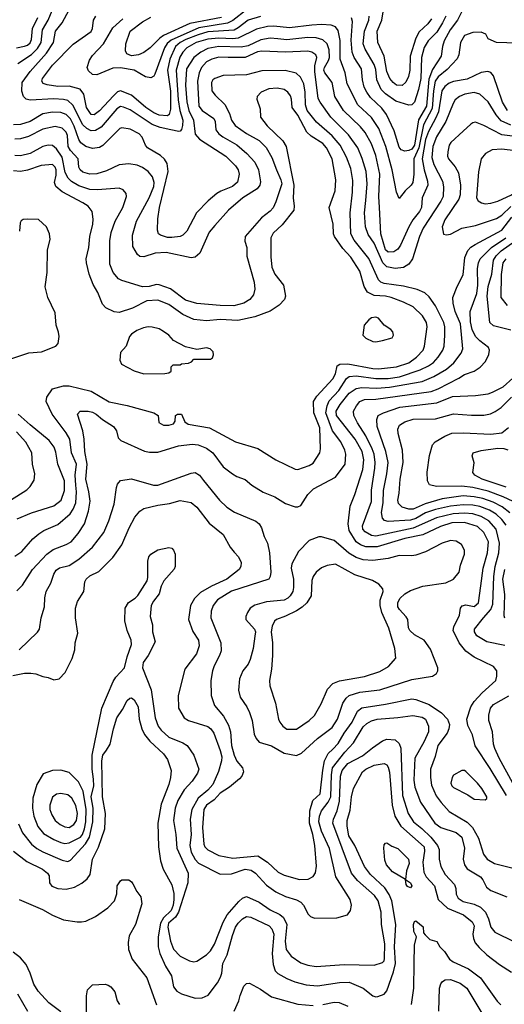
# Model space of a CAD drawing. Extents: x 997028 to 1115134, y 536408 to 618974.
# Tile 457 of 473: x 1078319 to 1081812, y 579540 to 586639. Entities that reach past the tile are written whole.
import ezdxf

# ---------------------------------------------------------------- set-up
doc = ezdxf.new("R2010")
doc.units = 0

msp = doc.modelspace()

# ---------------------------------------------------------------- linework, layer by layer
at = {"layer": '0CON10XD'}
for points in [[(1078305, 586322.9), (1078405, 586388.3), (1078448.2, 586431.8), (1078472.8, 586475), (1078482.9, 586565), (1078524.8, 586635), (1078565, 586733.6)], [(1081286.7, 586645), (1081260.4, 586609.6), (1081199.5, 586550.5), (1081173.7, 586505), (1081134.7, 586375), (1081130, 586275), (1081121.2, 586228.8), (1081103, 586187), (1081075, 586164), (1081035, 586167.3), (1081010.8, 586185), (1080987.7, 586215), (1080965, 586266), (1080946.9, 586375), (1080900.3, 586475), (1080896.7, 586555), (1080929.1, 586635), (1080944.2, 586725)], [(1078296, 586436), (1078355, 586446.8), (1078375.4, 586455), (1078395, 586472.3), (1078403.3, 586495), (1078412.2, 586575), (1078450.3, 586655)], [(1081905, 586469.6), (1081755, 586474.3), (1081695, 586500), (1081680, 586535), (1081645, 586547.5), (1081585, 586545.8), (1081525, 586525.7), (1081496, 586474), (1081484.7, 586385.3), (1081473.5, 586356.5), (1081399.5, 586280.5), (1081335, 586226.5), (1081314.3, 586195), (1081301.1, 586125), (1081292.3, 585997.7), (1081229.1, 585880.9), (1081196.3, 585715), (1081160, 585635), (1081160.6, 585525), (1081151.8, 585465), (1081141.4, 585445), (1081097.1, 585405), (1081055, 585350), (1081034.3, 585395), (1081004.7, 585555.3), (1080958, 585725), (1080908.1, 585855), (1080855, 585932.3), (1080756.7, 586025), (1080680, 586175), (1080664.7, 586255), (1080628.6, 586355), (1080628.5, 586488.5), (1080615, 586560.6), (1080595, 586587.3), (1080565, 586598.7), (1080495, 586604.3), (1080425, 586598.5), (1080265, 586581), (1080151.5, 586591.5), (1080105, 586589.4), (1080025, 586570), (1079894.1, 586505.9), (1079855, 586500.6), (1079755, 586505.7), (1079675, 586499.2), (1079590.4, 586475), (1079525, 586435.7), (1079495, 586404.7), (1079472.5, 586367.5), (1079447.6, 586275), (1079461.3, 586061.3), (1079474.3, 585984.3), (1079494.3, 585915), (1079493.4, 585875), (1079485, 585846), (1079475, 585834.2), (1079465, 585831.4), (1079408.8, 585845), (1079332.5, 585862.5), (1079273.5, 585883.5), (1079115, 585988.1), (1079068.2, 586008.2), (1079045, 586011.8), (1079018.2, 585995), (1078906.7, 585863.3), (1078865, 585840.5), (1078835, 585838.4), (1078804.2, 585854.2), (1078775, 585880.4), (1078702, 586022), (1078665.9, 586055.9), (1078635, 586064.3), (1078565, 586068.6), (1078395, 586057.9), (1078365.4, 586065.4), (1078345.5, 586085.5), (1078333.4, 586123.4), (1078336.5, 586185), (1078395.2, 586264.8), (1078512.2, 586397.8), (1078563.1, 586475), (1078577.5, 586555), (1078624.5, 586615), (1078675, 586710.6)], [(1080055, 586661.2), (1079966.4, 586635), (1079895, 586579.4), (1079865, 586564.1), (1079675, 586551.2), (1079605, 586530.6), (1079516.8, 586495), (1079475.9, 586474.1), (1079443.2, 586445), (1079402.1, 586355), (1079384.1, 586275), (1079405, 586123.3), (1079406.2, 585993.8), (1079395.8, 585954.2), (1079385, 585944.4), (1079325, 585949.4), (1079285, 585967), (1079228.9, 586005), (1079125, 586094.7), (1079045, 586124.6), (1079025, 586117.3), (1078995, 586090.8), (1078895, 585980.3), (1078855, 585952.7), (1078835, 585956.2), (1078800, 586005), (1078780.5, 586100.5), (1078755, 586137.5), (1078675, 586159.2), (1078595, 586158.1), (1078518, 586168), (1078488.7, 586178.7), (1078477.9, 586195), (1078483.8, 586215), (1078555, 586311.5), (1078705, 586461.8), (1078835, 586554.4), (1078844.5, 586575), (1078851.1, 586635), (1078868.5, 586665)], [(1079955, 586708.9), (1079856.3, 586633.7), (1079816.8, 586613.2), (1079610.6, 586579.4), (1079410.1, 586489.9), (1079383, 586467), (1079362.2, 586435), (1079292.5, 586245), (1079285, 586231.2), (1079265, 586220), (1079225, 586227.5), (1079144, 586275), (1079045, 586291.2), (1078991.6, 586288.4), (1078875, 586242.2), (1078845, 586244.4), (1078815, 586269.2), (1078805.6, 586295), (1078822.8, 586347.2), (1078845, 586380.6), (1078924.3, 586465.7), (1078990.6, 586579.4), (1079062.7, 586645)], [(1079773.8, 586655), (1079545, 586610.2), (1079355.6, 586524.4), (1079328.2, 586505), (1079259.1, 586435), (1079215, 586400.9), (1079175, 586384.6), (1079125, 586377.9), (1079091.8, 586391.8), (1079080.6, 586415), (1079083.8, 586465), (1079116.2, 586555), (1079205, 586622), (1079264, 586656)], [(1081507.4, 586702.6), (1081475.3, 586635), (1081422.5, 586565), (1081379.5, 586485), (1081366.8, 586445), (1081356.9, 586375), (1081295, 586278.8), (1081268.9, 586208.9), (1081252.2, 586015), (1081194.3, 585915.7), (1081164, 585735), (1081145, 585705.7), (1081125, 585696), (1081095, 585690), (1081069.1, 585699.1), (1081055, 585719.2), (1081017.2, 585837.2), (1080962, 585955), (1080930.1, 586000.1), (1080847.5, 586077.5), (1080820.6, 586115), (1080803.2, 586153.2), (1080789.2, 586205), (1080783.1, 586283.1), (1080730, 586365), (1080715.2, 586405.2), (1080708.9, 586491.1), (1080718.4, 586625), (1080710.9, 586650.9)], [(1081194.7, 586134.7), (1081165, 586042.9), (1081145, 586024.4), (1081125, 586021.5), (1081031.4, 586051.4), (1080955, 586102.9), (1080925.2, 586135.2), (1080892.9, 586205), (1080885, 586278.8), (1080874.8, 586314.8), (1080809.7, 586425), (1080795.8, 586465), (1080804.3, 586555), (1080835.3, 586635), (1080838.9, 586665)], [(1081390, 586665), (1081367.4, 586615), (1081325, 586548.7), (1081263.5, 586485), (1081235, 586438.9), (1081216, 586365), (1081209.4, 586215), (1081194.7, 586134.7)], [(1081834.9, 585984.9), (1081798.3, 586045), (1081735, 586233.3), (1081715, 586258), (1081694.2, 586264.2), (1081645, 586258.9), (1081545, 586210), (1081445, 586191.8), (1081415, 586180.7), (1081382.9, 586157.1), (1081362.2, 586125), (1081337.2, 585975), (1081316.6, 585925), (1081265, 585831.8), (1081243.7, 585773.7), (1081219.7, 585635), (1081235, 585555.7), (1081259.5, 585475), (1081261.4, 585445), (1081219.4, 585355), (1081214.7, 585285), (1081200, 585255), (1081152.5, 585195), (1081123.1, 585145), (1081065, 585011.9), (1081045, 584983.8), (1081015, 584966), (1080975, 584962.8), (1080955, 584980.4), (1080921.7, 585095), (1080913.1, 585285), (1080908.5, 585365), (1080914.3, 585525), (1080885, 585660), (1080854.1, 585744.1), (1080810, 585825), (1080775.9, 585865.9), (1080652.8, 585982.8), (1080590.8, 586085), (1080570.9, 586185), (1080518.6, 586255), (1080511.7, 586275), (1080515.7, 586295), (1080545.9, 586344.1), (1080551.8, 586365), (1080550.2, 586420.2), (1080535, 586465.5), (1080505, 586494.1), (1080455, 586508.2), (1080395, 586510), (1080245, 586494.3), (1080178.7, 586501.3), (1080125, 586504.3), (1080057.4, 586492.6), (1079965, 586451.3), (1079915, 586439.8), (1079755, 586445.2), (1079675, 586431.7), (1079624.5, 586405.5), (1079575, 586365.9), (1079521.4, 586285), (1079513.3, 586166.7), (1079524.4, 586045.6), (1079539, 585985), (1079571.9, 585915), (1079584.4, 585814.4), (1079615, 585777.3), (1079805, 585655.3), (1079874.5, 585585), (1079894.6, 585555), (1079902.1, 585525), (1079888.3, 585468.3), (1079852.9, 585435), (1079768.1, 585401.9), (1079740, 585385), (1079677.4, 585332.6), (1079594.5, 585245), (1079523.5, 585115), (1079495.7, 585085), (1079475, 585074.6), (1079415, 585067.1), (1079385, 585069.1), (1079334, 585084), (1079320, 585095), (1079312, 585122), (1079313.9, 585203.9), (1079326.5, 585283.5), (1079388.8, 585545), (1079381.8, 585601.8), (1079363.1, 585633.1), (1079335, 585659.6), (1079240.6, 585715), (1079225.6, 585735), (1079202.8, 585792.8), (1079181.4, 585815), (1079115, 585849.1), (1079055, 585859.4), (1079042, 585855), (1078919.5, 585730.5), (1078893.5, 585716.5), (1078845, 585708.9), (1078795.6, 585725), (1078760.8, 585750.8), (1078745, 585775.5), (1078711, 585871), (1078685, 585923.4), (1078655, 585954.2), (1078615, 585969.2), (1078555, 585972.6), (1078485, 585959.2), (1078395, 585905.3), (1078325, 585883.8), (1078275, 585881.2)], [(1080814.8, 585335.2), (1080824.7, 585454.7), (1080816.7, 585545), (1080788.3, 585638.3), (1080755.8, 585715), (1080689, 585809), (1080560.9, 585935), (1080483.7, 586043.7), (1080470.5, 586070.5), (1080445.8, 586265), (1080447.3, 586305), (1080460.7, 586365), (1080453.5, 586385), (1080424.8, 586404.8), (1080395, 586412.7), (1080235, 586404.3), (1080065, 586410.6), (1080034, 586406), (1079945, 586365.7), (1079822.5, 586365), (1079755, 586368.4), (1079705, 586354.3), (1079665, 586333.8), (1079630.4, 586295), (1079613, 586255), (1079600.2, 586195), (1079610.9, 586015), (1079634.5, 585985), (1079717.3, 585925), (1079727.9, 585905), (1079733.6, 585845), (1079755, 585816.5), (1079783.6, 585793.6), (1079885, 585735.3), (1079955.5, 585675), (1080015, 585612.2), (1080040.7, 585555), (1080055, 585470), (1080049.5, 585445), (1080030.3, 585419.7), (1079928.2, 585355), (1079825, 585264.5), (1079724.7, 585155.3), (1079685, 585107.5), (1079618, 584955), (1079583, 584927), (1079555, 584920.8), (1079375, 584959.1), (1079295, 584955.4), (1079215, 584929.4), (1079185, 584930.8), (1079168, 584945), (1079133.7, 585003.7), (1079131.5, 585085), (1079162.1, 585185), (1079251.9, 585355), (1079286.5, 585435), (1079287.8, 585465), (1079275.8, 585505.8), (1079245.6, 585545), (1079205, 585572.1), (1079165, 585589.2), (1079105, 585599.6), (1079035, 585591.2), (1078945, 585548), (1078875, 585528.2), (1078825, 585525.4), (1078775, 585540), (1078754.5, 585555), (1078745.5, 585575), (1078739.6, 585635), (1078685, 585696), (1078668.1, 585725), (1078663.8, 585803.8), (1078655, 585828.5), (1078625, 585857.1), (1078575, 585868.9), (1078485, 585850), (1078382.7, 585797.3), (1078325, 585779.4), (1078285, 585778.1)], [(1078299.5, 582520.5), (1078339.1, 582560.9), (1078411.9, 582675), (1078515, 582786.2), (1078560.3, 582819.7), (1078655, 582854), (1078690, 582875), (1078741.5, 582935), (1078785.4, 583005), (1078815.8, 583094.2), (1078827.1, 583167.1), (1078817.6, 583235), (1078795.3, 583325), (1078805.2, 583435), (1078787.7, 583525), (1078784, 583614), (1078774, 583675), (1078736.6, 583793.4), (1078755, 583817.3), (1078812.5, 583815), (1078845, 583808.5), (1078870, 583795), (1078916.4, 583756.4), (1078996, 583705), (1079018, 583675), (1079028.8, 583625), (1079048.8, 583605), (1079217.6, 583527.6), (1079255, 583520), (1079315, 583519.4), (1079463.9, 583566.1), (1079561.5, 583578.5), (1079605, 583574.1), (1079665, 583550.4), (1079711.8, 583515), (1079785, 583415.6), (1079852, 583365), (1079885, 583345.7), (1079945, 583324), (1079993.2, 583283.2), (1080075, 583231.4), (1080158.9, 583198.9), (1080235, 583151.4), (1080305.6, 583125.6), (1080325, 583125.7), (1080345, 583136), (1080395.5, 583214.5), (1080436.2, 583255), (1080595, 583340.8), (1080664.4, 583435), (1080670.4, 583505), (1080663.8, 583535), (1080634.6, 583595), (1080574.6, 583674.6), (1080525.5, 583805), (1080535.1, 583854.9), (1080550.5, 583889.5), (1080620.4, 583965), (1080675, 584052.4), (1080695, 584065.7), (1080745, 584070.6), (1080885, 584050.8), (1080975, 584052.3), (1081055.9, 584064.1), (1081206.7, 584115), (1081265, 584141.8), (1081302.2, 584167.8), (1081336, 584205), (1081368.2, 584255), (1081378.2, 584285), (1081382.9, 584365), (1081382.4, 584425), (1081375.9, 584455), (1081316.7, 584575), (1081271.3, 584641.3), (1081240.4, 584670.4), (1081183.7, 584693.6), (1081085, 584718.2), (1080945, 584736.9), (1080922, 584745), (1080905, 584762), (1080836.2, 584916.2), (1080729.9, 585049.9), (1080706.5, 585095), (1080700.3, 585245), (1080718.8, 585395), (1080719.2, 585479.2), (1080705, 585565.8), (1080675, 585646.9), (1080630, 585735), (1080570.7, 585800.7), (1080458.8, 585898.8), (1080390.9, 585985), (1080379.6, 586025), (1080377.5, 586115), (1080366.6, 586176.6), (1080343.2, 586223.2), (1080312.1, 586252.1), (1080233.4, 586273.4), (1080065, 586268.7), (1079955, 586241.8), (1079784.6, 586235.4), (1079726.2, 586215), (1079712, 586205), (1079702.5, 586185), (1079704.3, 586125), (1079727.5, 586095), (1079798.1, 586028.1), (1079832.3, 585962.3), (1079845.3, 585915), (1079873.1, 585875), (1079955, 585817.3), (1080045, 585768), (1080096, 585716), (1080137.3, 585645), (1080169.3, 585555), (1080202.2, 585485), (1080208.4, 585455), (1080165.6, 585324.4), (1080145, 585281.9), (1080125, 585257.8), (1080060.9, 585209.1), (1079944, 585075), (1079942.3, 585042.3), (1079956.2, 584995), (1079957, 584933), (1080010.3, 584745), (1080013.6, 584695), (1080003.9, 584655), (1079978.9, 584621.1), (1079934.8, 584595.2), (1079863.7, 584576.3), (1079765, 584577.6), (1079595, 584591.6), (1079515, 584615.3), (1079405, 584698.4), (1079325, 584728), (1079305, 584730), (1079252.5, 584715), (1079205, 584711.5), (1079055, 584757.9), (1079030.6, 584770.6), (1078992.5, 584815), (1078969.6, 584875), (1078968, 585045), (1078979.1, 585105), (1079007.2, 585185), (1079063.1, 585285), (1079089.4, 585365), (1079085.8, 585385), (1079065, 585410.8), (1079035, 585423.1), (1078879.1, 585410.9), (1078824.7, 585415.3), (1078745, 585440), (1078692, 585472), (1078667.5, 585495), (1078647.3, 585537.3), (1078625, 585647.1), (1078585, 585708.2), (1078555, 585731.5), (1078525, 585733.2), (1078485, 585725.3), (1078395, 585672.8), (1078325, 585655.9), (1078285, 585660.3)], [(1078285, 582770.4), (1078335, 582805.5), (1078415, 582895.6), (1078457.1, 582932.9), (1078492, 582955), (1078595, 582998.5), (1078683, 583077), (1078705, 583109.1), (1078724, 583155), (1078728.8, 583235), (1078723.4, 583283.4), (1078720, 583355), (1078728.6, 583435), (1078692.6, 583515), (1078679.7, 583615), (1078655, 583661.1), (1078553.1, 583795), (1078509.2, 583885), (1078514.1, 583915.9), (1078555, 583976), (1078635, 583998.6), (1078675, 583999.4), (1078835, 583960.8), (1078965, 583882.3), (1079095, 583856.5), (1079286.7, 583805), (1079316.7, 583785), (1079322.5, 583735), (1079355.8, 583715.8), (1079395, 583714.3), (1079426.7, 583725), (1079440, 583745), (1079443.3, 583785), (1079456, 583794), (1079485, 583793.8), (1079509.5, 583739.5), (1079532.8, 583722.8), (1079686.6, 583696.6), (1079875, 583594.4), (1080035, 583548.1), (1080165, 583465.7), (1080305, 583398.1), (1080325, 583395.6), (1080405, 583423.9), (1080435, 583441.8), (1080482.9, 583515), (1080487.9, 583545), (1080482.1, 583695), (1080440, 583805), (1080436.2, 583885), (1080460.4, 583925), (1080575, 584048.5), (1080595.3, 584085), (1080606.8, 584143.2), (1080625.6, 584154.4), (1080685, 584157.7), (1080865, 584123), (1080905, 584120.4), (1081034, 584135), (1081123.3, 584165), (1081180.4, 584205), (1081227.1, 584255), (1081237.7, 584285), (1081256.5, 584423.5), (1081251.5, 584455), (1081223.2, 584503.2), (1081155, 584569.2), (1081085, 584602.8), (1080995.8, 584635), (1080955, 584645.7), (1080875, 584649.5), (1080825, 584674.6), (1080801.4, 584715), (1080771.6, 584825), (1080705.9, 584925.9), (1080648.1, 584988.1), (1080587.3, 585075), (1080580, 585095), (1080578.2, 585165), (1080550.6, 585285), (1080592.3, 585405), (1080598.2, 585485), (1080570.6, 585635), (1080531.6, 585715), (1080505, 585745.3), (1080419.8, 585799.8), (1080388.1, 585828.1), (1080325, 585950.9), (1080282.5, 586005), (1080278.2, 586065), (1080270.2, 586090.2), (1080252.2, 586115), (1080225, 586134.5), (1080175.3, 586145.3), (1080115, 586140.4), (1080060, 586115), (1080030, 586085), (1080028, 586065), (1080052.9, 585995), (1080054.4, 585935), (1080102.5, 585872.5), (1080215.2, 585765.2), (1080240.4, 585725), (1080295.2, 585445.2), (1080290.8, 585355), (1080298.5, 585295), (1080294.4, 585265), (1080210.1, 585159.9), (1080145, 585100.5), (1080130, 585065), (1080129.1, 584929.1), (1080136.5, 584855), (1080157.1, 584805), (1080220, 584725), (1080235.9, 584644.1), (1080228.8, 584621.2), (1080189.7, 584580.3), (1080125, 584536.9), (1080015, 584496.2), (1079890.7, 584469.3), (1079765, 584478.1), (1079665, 584467.2), (1079575, 584477.3), (1079495, 584513.9), (1079395, 584585.9), (1079315, 584615.8), (1079235, 584611.9), (1079131.3, 584558.7), (1079035, 584527.7), (1079001.2, 584531.2), (1078940.2, 584560.2), (1078915, 584588), (1078882.4, 584672.4), (1078848.9, 584728.9), (1078818.9, 584805), (1078800, 584885), (1078798.9, 584915), (1078817.5, 584995), (1078823.8, 585075), (1078847.1, 585165), (1078849.3, 585199.3), (1078842.5, 585255), (1078813.2, 585293.2), (1078775, 585318.9), (1078626.4, 585396.4), (1078578.5, 585435), (1078570, 585465), (1078582, 585518), (1078581.7, 585555), (1078574.7, 585575), (1078555, 585594), (1078475, 585586.5), (1078375, 585552.7), (1078326.1, 585543.9), (1078275, 585548)], [(1081858.5, 585878.5), (1081790.2, 585910.2), (1081752.5, 585952.5), (1081695, 586045.5), (1081635, 586101.8), (1081595, 586114.7), (1081527.6, 586102.4), (1081488.9, 586085), (1081459.1, 586060.9), (1081442.7, 586035), (1081390, 585905), (1081323.9, 585795), (1081297.1, 585725), (1081290, 585645), (1081305, 585595.5), (1081366.9, 585475), (1081374.3, 585434.3), (1081372.6, 585365), (1081355, 585329.6), (1081226.9, 585135), (1081200.3, 585075), (1081149.6, 584915), (1081124.4, 584875), (1081085, 584851.2), (1081025, 584845.3), (1080965, 584856.8), (1080937.3, 584885), (1080875, 585026.2), (1080830.5, 585090.5), (1080810.6, 585145), (1080804.7, 585245), (1080814.8, 585335.2)], [(1081949.1, 585789.1), (1081795, 585807.7), (1081665, 585875.5), (1081605, 585899.4), (1081585, 585895.7), (1081570, 585885), (1081515.8, 585835), (1081426.5, 585753.5), (1081415, 585733.8), (1081404, 585686), (1081402.9, 585655), (1081409.1, 585635), (1081458.7, 585578.7), (1081481.5, 585535), (1081496.1, 585445), (1081494.6, 585375), (1081485.3, 585345), (1081384.6, 585195), (1081364.4, 585145), (1081375, 585092.5), (1081395, 585086.7)], [(1081675, 585311.8), (1081715, 585314.6), (1081765, 585330), (1081865, 585375.3), (1081895, 585400.7), (1081927.6, 585445), (1081935.7, 585485), (1081929.5, 585635), (1081915, 585672.2), (1081892.2, 585692.2), (1081795, 585705.3), (1081725, 585699.5), (1081675.8, 585675), (1081644.4, 585635), (1081627.2, 585542.8), (1081610.5, 585355), (1081623.1, 585333.1), (1081648, 585318), (1081675, 585311.8)], [(1081395, 585086.7), (1081425, 585092), (1081505.4, 585134.6), (1081605, 585154.6), (1081755, 585204.1), (1081795, 585228.6), (1081858, 585292)], [(1078255, 584193.5), (1078385, 584235.6), (1078476.8, 584243.2), (1078580, 584285), (1078597.5, 584305), (1078603.3, 584355), (1078600, 584385), (1078581.2, 584435), (1078576, 584525), (1078521.2, 584635), (1078502.3, 584712.3), (1078517.5, 584815), (1078520.5, 584979.5), (1078538.8, 585055), (1078533.9, 585093.9), (1078512.5, 585145), (1078455, 585197.5), (1078375, 585200), (1078345, 585197.5), (1078330.7, 585189.3), (1078322.5, 585175), (1078316.7, 585115)], [(1081827.1, 581045), (1081710.9, 581240.9), (1081602.9, 581402.9), (1081583.7, 581483.7), (1081549.7, 581549.7), (1081542.2, 581595), (1081571.3, 581685), (1081595, 581722.5), (1081652.7, 581785), (1081750.6, 581875), (1081758.9, 581905), (1081757.8, 581945), (1081735.3, 581975.3), (1081595, 582042.9), (1081534.8, 582084.8), (1081486.9, 582145), (1081443.6, 582235), (1081448.8, 582261.2), (1081488.1, 582345), (1081497.1, 582395), (1081508.3, 582411.7), (1081535, 582420.6), (1081595, 582408.2), (1081625, 582434.4), (1081642.8, 582557.2), (1081659.2, 582685), (1081691, 582795), (1081697.1, 582875), (1081665, 582941.8), (1081618.8, 582985), (1081525, 583012.9), (1081435, 583010.9), (1081352.5, 582985), (1081225.2, 582924.8), (1081095, 582896.9), (1080895, 582837.4), (1080815, 582838.5), (1080775, 582851.9), (1080745, 582874.1), (1080693.6, 582955), (1080685.9, 583005), (1080701.7, 583131.7), (1080735.3, 583214.7), (1080792.4, 583395), (1080800, 583465), (1080787, 583525), (1080736.5, 583615), (1080602, 583785), (1080601.4, 583815), (1080630, 583865), (1080695, 583945.3), (1080745, 583979.5), (1080785, 583987), (1080892.4, 583982.4), (1080985, 583988.5), (1081219.3, 584030.7), (1081304.1, 584065.9), (1081395, 584118.2), (1081448.7, 584165), (1081501.1, 584235), (1081513.2, 584265), (1081496.2, 584445), (1081458.6, 584535), (1081442.3, 584595), (1081440, 584635), (1081471.8, 584715), (1081515, 584800), (1081526.8, 584923.2), (1081548.5, 584975), (1081571, 584999), (1081601.2, 585018.8), (1081795, 585121.4), (1081866.5, 585215)], [(1081816.2, 582126.2), (1081685, 582152.1), (1081615, 582196.7), (1081596.2, 582225), (1081596.2, 582245), (1081663.1, 582325), (1081714.2, 582385), (1081730.6, 582425), (1081735.8, 582624.2), (1081746.6, 582695), (1081772.2, 582795), (1081778.4, 582865), (1081754.3, 582964.3), (1081700.9, 583025), (1081645.6, 583055.6), (1081585, 583074.8), (1081525, 583081.6), (1081443.6, 583076.4), (1081323.1, 583046.9), (1081156.3, 582973.7), (1080885, 582914.8), (1080855, 582919.8), (1080809.1, 582945), (1080792.8, 582965), (1080790.1, 582989.9), (1080853.8, 583165), (1080855.8, 583245.8), (1080879.6, 583405), (1080880.2, 583445), (1080873.5, 583505), (1080860.6, 583545), (1080815, 583637.1), (1080755, 583730.9), (1080727.9, 583785), (1080726.3, 583815), (1080745.9, 583855), (1080771.8, 583885), (1080805, 583899.3), (1080885, 583903.5), (1081285, 583958.3), (1081335, 583977.7), (1081483.5, 584055), (1081525, 584080.4), (1081595, 584104.4), (1081637.6, 584132.4), (1081675.8, 584175), (1081701.4, 584225), (1081704.2, 584255), (1081697.5, 584275), (1081635, 584323.3), (1081605, 584355.5), (1081580.2, 584405), (1081568.6, 584461.4), (1081566.2, 584535), (1081612.9, 584665), (1081622.2, 584725), (1081618.2, 584845), (1081625.3, 584885), (1081639.3, 584915), (1081719.5, 584995), (1081823.2, 585065)], [(1081859.4, 584399.4), (1081735, 584432.5), (1081708.6, 584455), (1081689.2, 584645), (1081696.4, 584715), (1081721.7, 584805), (1081734.4, 584905), (1081753.2, 584935), (1081788.5, 584971.5), (1081929.3, 585070.7)], [(1081835, 584577.3), (1081789.1, 584635), (1081792.2, 584802.2), (1081803.3, 584885), (1081825.3, 584915)], [(1080885, 584315.5), (1080935, 584324.5), (1081004.2, 584345.8), (1081013.8, 584365), (1081007.7, 584387.7), (1080994.1, 584404.1), (1080946.2, 584435), (1080905.7, 584485.7), (1080885, 584494), (1080855, 584488), (1080835, 584474), (1080801.2, 584435), (1080793.1, 584365), (1080815, 584341.5), (1080865, 584319.6), (1080885, 584315.5)], [(1079215, 584086.2), (1079365, 584086.7), (1079395, 584092.5), (1079410, 584105), (1079410, 584135), (1079425, 584150), (1079475, 584150), (1079485, 584157.5), (1079537, 584163), (1079558.3, 584171.7), (1079575, 584190), (1079695, 584190), (1079708.3, 584201.7), (1079717, 584223), (1079712.5, 584245), (1079692.5, 584265), (1079665, 584273.8), (1079595, 584261.2), (1079515, 584278.8), (1079426.7, 584325), (1079393.2, 584363.2), (1079355, 584391.4), (1079325, 584408.6), (1079275, 584420.8), (1079245, 584424.3), (1079212.6, 584417.4), (1079162.6, 584397.4), (1079125, 584372), (1079110.8, 584355), (1079086.1, 584283.9), (1079045, 584240), (1079040, 584185), (1079052.5, 584155), (1079145, 584108), (1079215, 584086.2)], [(1081824.6, 582994.6), (1081793.8, 583035), (1081752.8, 583072.8), (1081705, 583102.8), (1081635, 583127.8), (1081585, 583138), (1081515, 583141.9), (1081425, 583131.1), (1081315, 583106.6), (1081245, 583083.5), (1081175, 583042.6), (1081135, 583030.3), (1080975, 583020.6), (1080948.9, 583028.9), (1080934.6, 583045), (1080927.2, 583085), (1080938.5, 583155), (1080941, 583245), (1080965.7, 583365), (1080973.8, 583445), (1080958.9, 583525), (1080895.5, 583704.5), (1080893.4, 583756.6), (1080904, 583785), (1080942, 583805), (1081060, 583845), (1081325, 583875.3), (1081437.8, 583922.2), (1081605, 583928), (1081695, 583941.1), (1081728, 583952), (1081805, 583992.3), (1081872.5, 584055)], [(1081852.9, 583082.9), (1081796.5, 583126.5), (1081731.2, 583161.2), (1081656.4, 583186.4), (1081595, 583199.5), (1081514.8, 583205.2), (1081364.8, 583185.2), (1081242.7, 583147.3), (1081155, 583109.5), (1081125, 583108.6), (1081075.6, 583125), (1081050.4, 583150.4), (1081044.7, 583175), (1081053.1, 583225), (1081061.6, 583325), (1081084.1, 583445), (1081077.7, 583535), (1081046.2, 583655), (1081045, 583687.5), (1081056.7, 583715), (1081095, 583740), (1081155, 583757.5), (1081315, 583760.8), (1081445, 583797.3), (1081575, 583786.7), (1081665, 583787.1), (1081712.6, 583797.4), (1081747.1, 583812.9), (1081788.5, 583841.5), (1081863.7, 583916.3)], [(1078301.1, 583038.9), (1078405, 583082), (1078565, 583134.6), (1078616.9, 583175), (1078642.5, 583245), (1078642.1, 583315), (1078594.1, 583434.1), (1078580.6, 583520.6), (1078567.1, 583557.1), (1078532.5, 583605), (1078395, 583716.4), (1078308.2, 583795)], [(1081875, 583163.9), (1081805, 583197.8), (1081695, 583239), (1081585, 583265.2), (1081505, 583276), (1081324, 583274), (1081273.3, 583285), (1081259.4, 583315), (1081257.1, 583377.1), (1081273.9, 583496.1), (1081295.6, 583574.4), (1081313.8, 583595), (1081383, 583637), (1081435, 583658.2), (1081515, 583660), (1081715, 583650), (1081795, 583660.9), (1081841.9, 583698.1)], [(1078253.3, 583175), (1078371.1, 583248.9), (1078395, 583274), (1078422.4, 583317.6), (1078427.5, 583365), (1078411.5, 583435), (1078407.5, 583515), (1078363.4, 583593.4), (1078295, 583667.3)], [(1081825, 583268.4), (1081651.4, 583325), (1081598.6, 583355), (1081584.2, 583375), (1081594.1, 583444.1), (1081580, 583495), (1081588.8, 583515), (1081645, 583532.7), (1081765, 583549.8), (1081808, 583548), (1081837.2, 583537.3)], [(1078315, 582094.4), (1078446.6, 582223.4), (1078460.8, 582245), (1078474.6, 582325), (1078498.5, 582405), (1078500.2, 582469.8), (1078510.5, 582515), (1078543.1, 582575), (1078565, 582640), (1078581.2, 582668.8), (1078605, 582686.7), (1078675, 582703.8), (1078745, 582748.5), (1078844.5, 582835), (1078925, 582941.4), (1078961.8, 583025), (1079001.2, 583145), (1079015.8, 583265), (1079025, 583290), (1079045, 583316.2), (1079125, 583327.5), (1079282.6, 583282.6), (1079315, 583281.5), (1079555, 583368.6), (1079585, 583372.9), (1079615, 583355.7), (1079645, 583315.8), (1079760, 583175), (1079812.5, 583125), (1079868.6, 583088.6), (1080022.2, 583022.2), (1080044.6, 583004.6), (1080062.5, 582975), (1080081.7, 582911.7), (1080104.2, 582865), (1080120, 582795), (1080128.5, 582655), (1080125.6, 582625), (1080114.4, 582605.6), (1079845, 582519.2), (1079745.5, 582455), (1079713.1, 582415), (1079699.2, 582375), (1079697.1, 582325), (1079767.8, 582145), (1079771.1, 582088.9), (1079760, 582055), (1079719.9, 581980.1), (1079709.2, 581945), (1079696.2, 581875), (1079699.5, 581765), (1079722.5, 581695), (1079788.3, 581618.2), (1079823.4, 581553.4), (1079837.6, 581505), (1079846.6, 581406.6), (1079864.7, 581335), (1079885, 581292.9), (1079925.6, 581245), (1079932.9, 581215), (1079921.4, 581185), (1079904.5, 581165.5), (1079831.1, 581105), (1079765, 581062.9), (1079720, 581015), (1079664.9, 580975.1), (1079647, 580945), (1079636.7, 580815), (1079645.3, 580695), (1079654.6, 580675), (1079675, 580654.6), (1079755, 580613.1), (1079855, 580594), (1080035, 580609.4), (1080104.1, 580564.1), (1080183.1, 580493.1), (1080225, 580470.4), (1080335, 580440.4), (1080397.6, 580442.4), (1080435, 580460), (1080452.4, 580487.6), (1080457.3, 580535), (1080445.9, 580684.1), (1080431.9, 580765), (1080407.1, 580845), (1080411.2, 580935), (1080432, 581008), (1080485, 581056.2), (1080503.1, 581226.9), (1080516.1, 581293.9), (1080542.6, 581347.4), (1080575, 581380.4), (1080615, 581420), (1080658, 581495), (1080716.1, 581575), (1080755, 581653.8), (1080785, 581678.4), (1080955, 581702.5), (1081145, 581742.5), (1081175, 581737.7), (1081270.6, 581700.6), (1081360.5, 581640.5), (1081402.9, 581595), (1081417.3, 581557.3), (1081413.1, 581525), (1081399.5, 581495), (1081332.2, 581405), (1081313.2, 581326.8), (1081281.3, 581235), (1081280, 581175), (1081288.5, 581118.5), (1081322, 581042), (1081356.2, 580995), (1081415, 580929.1), (1081545, 580851.8), (1081582.5, 580815), (1081626.8, 580736.8), (1081661.8, 580621.8), (1081689.5, 580585), (1081740.8, 580555), (1081903.6, 580513.6)], [(1078270.3, 581909.7), (1078355, 581926.2), (1078398.3, 581928.3), (1078435, 581921.9), (1078485, 581902), (1078525, 581896), (1078565, 581880), (1078603.6, 581886.4), (1078647.5, 581932.5), (1078697.3, 582032.7), (1078716.2, 582095), (1078718, 582145), (1078739.2, 582215), (1078722.2, 582325), (1078721.1, 582395), (1078735, 582444), (1078781.4, 582515), (1078788.1, 582585), (1078798.1, 582605), (1078825, 582628.5), (1078889.6, 582660.4), (1078989.9, 582760.1), (1079056.5, 582853.5), (1079107.1, 582975), (1079147.9, 583052.1), (1079184.1, 583095.9), (1079215, 583113.5), (1079315, 583138.5), (1079399.1, 583150.9), (1079475, 583172.9), (1079555, 583157.5), (1079595, 583124.3), (1079685, 583008.1), (1079785, 582926.9), (1079835.3, 582835.3), (1079865, 582800), (1079895.3, 582765.3), (1079914.4, 582725), (1079912.5, 582695), (1079901.1, 582675), (1079812.2, 582605), (1079701.1, 582555), (1079622.3, 582507.7), (1079578.5, 582465), (1079550, 582415), (1079535.5, 582315), (1079568, 582228), (1079608.5, 582165), (1079613.8, 582125), (1079592.6, 582067.4), (1079510.5, 581955), (1079461.5, 581765), (1079463.8, 581673.8), (1079505, 581605.8), (1079536.4, 581586.4), (1079675, 581543.8), (1079697, 581527), (1079719.2, 581495), (1079765, 581370), (1079775.2, 581325), (1079774.2, 581295), (1079752.2, 581217.8), (1079711.2, 581125), (1079675, 581082.9), (1079604.5, 581025.5), (1079559.1, 580945), (1079547.2, 580875), (1079554.8, 580765), (1079544.4, 580685), (1079556.1, 580636.1), (1079585, 580583.8), (1079608.2, 580558.2), (1079765, 580477.3), (1079845, 580479.6), (1079945, 580514.4), (1079987.4, 580507.4), (1080018.9, 580485), (1080098.5, 580398.5), (1080165, 580351.8), (1080235, 580317.5), (1080313.3, 580293.3), (1080345, 580275.6), (1080363.9, 580253.9), (1080398.9, 580188.9), (1080415, 580172.9), (1080445, 580161.4), (1080605, 580162.9), (1080682.5, 580185), (1080703.8, 580215), (1080710, 580255), (1080701.4, 580295), (1080598.5, 580458.5), (1080553.1, 580663.1), (1080495, 580789.1), (1080475.5, 580855), (1080480, 580895), (1080495, 580934.6), (1080543.5, 580996.5), (1080562, 581035), (1080565.4, 581195), (1080574.8, 581245), (1080662.7, 581357.3), (1080724.6, 581425), (1080795, 581539.1), (1080820.6, 581565), (1080855, 581583.2), (1080895.3, 581594.7), (1081045, 581606.9), (1081153.1, 581623.1), (1081219, 581609), (1081244.5, 581595), (1081265, 581546.2), (1081265.3, 581505), (1081235, 581433.3), (1081166.9, 581315), (1081161.1, 581155), (1081167.5, 581105), (1081208, 580998), (1081312.3, 580845), (1081355, 580814.7), (1081465, 580778.8), (1081505.3, 580745.2), (1081525.3, 580665), (1081515.5, 580585), (1081525.6, 580545), (1081545, 580517.5), (1081639.7, 580459.8), (1081657.6, 580437.6), (1081682.7, 580385), (1081715, 580359.1), (1081830, 580315)], [(1080315, 581333.1), (1080349.2, 581350.8), (1080464.8, 581455.2), (1080570.5, 581535), (1080610.8, 581595), (1080649.2, 581710.9), (1080672.2, 581747.7), (1080694.3, 581765.7), (1080769.9, 581790.1), (1080915, 581806.7), (1081145, 581882.5), (1081294.1, 581905.9), (1081324.1, 581925.9), (1081333.8, 581945), (1081332, 581965), (1081279.8, 582099.8), (1081233.9, 582163.9), (1081165, 582202.5), (1081130.6, 582235), (1081120.6, 582255), (1081116.9, 582315), (1081105, 582334), (1081055.5, 582385), (1081044.6, 582405), (1081043.8, 582435), (1081059.5, 582465), (1081095, 582500), (1081135, 582523.3), (1081225, 582554.4), (1081391.2, 582578.8), (1081445, 582606), (1081485.6, 582654.4), (1081495.8, 582705), (1081525.7, 582785), (1081525.7, 582815), (1081503.3, 582855), (1081465, 582879.2), (1081425, 582882.9), (1081363.3, 582865), (1081245, 582801.9), (1081175, 582778.1), (1081145, 582773.1), (1081055, 582776.2), (1080975.9, 582754.1), (1080865, 582740), (1080795, 582744.1), (1080745, 582760.3), (1080692.1, 582792.1), (1080635, 582843.1), (1080585, 582883.3), (1080495, 582910), (1080475, 582910), (1080405, 582883.8), (1080328.6, 582805), (1080281.5, 582715), (1080275.4, 582684.6), (1080292, 582605), (1080293.3, 582545), (1080288.7, 582515), (1080269.6, 582485), (1080252.3, 582467.7), (1080225, 582453.5), (1080098.1, 582441.9), (1080015, 582417.1), (1079981.2, 582395), (1079962, 582365), (1079948, 582335), (1079950, 582315), (1080012.5, 582245), (1080017.8, 582225), (1080014.6, 582195), (1080001.9, 582105), (1079980.3, 582025), (1079965, 581991.9), (1079926.9, 581945), (1079903.8, 581886.2), (1079897.3, 581805), (1079908.2, 581755), (1079956.2, 581683.8), (1079975, 581643.8), (1079994.5, 581585), (1080008.3, 581488.3), (1080023.3, 581455), (1080045, 581429.2), (1080135, 581402.2), (1080225, 581350.4), (1080315, 581333.1)], [(1078311.5, 580841.5), (1078339.3, 580775), (1078404.6, 580695), (1078443.7, 580663.7), (1078485, 580638.6), (1078625, 580578.2), (1078665, 580569.4), (1078685, 580580), (1078794.2, 580695.8), (1078822.7, 580745), (1078846.8, 580855), (1078848, 580955), (1078835.5, 581035), (1078853.3, 581115), (1078851.8, 581161.8), (1078841.7, 581235), (1078842.6, 581335), (1078910.5, 581675), (1078992.2, 581867.8), (1079012.2, 581897.8), (1079074.2, 581965), (1079094.4, 582045), (1079126.1, 582133.9), (1079122, 582165), (1079094.3, 582235), (1079076.4, 582303.6), (1079080, 582395), (1079102.4, 582437.6), (1079151.7, 582468.3), (1079171.7, 582488.3), (1079237.7, 582592.3), (1079243.6, 582616.4), (1079243.8, 582735), (1079250, 582765), (1079263.3, 582785), (1079315, 582816), (1079395, 582833.3), (1079415, 582827.5), (1079427.5, 582815), (1079440, 582785), (1079440, 582695), (1079433.6, 582676.4), (1079357.7, 582592.3), (1079340, 582555), (1079325, 582500), (1079282.7, 582447.3), (1079265.9, 582414.1), (1079260, 582335), (1079276.2, 582275), (1079276.7, 582225), (1079296.1, 582153.9), (1079245.7, 582054.3), (1079210, 582005), (1079203.8, 581965), (1079267.6, 581807.6), (1079294.7, 581605), (1079316.2, 581545), (1079338.2, 581515), (1079395, 581466.1), (1079495.3, 581425.3), (1079525.3, 581405.3), (1079574.4, 581335), (1079609.4, 581235), (1079601.1, 581205), (1079561.4, 581148.6), (1079504.8, 581085.2), (1079459.7, 581010.3), (1079440.3, 580955), (1079428.6, 580865), (1079445.3, 580765), (1079452, 580665), (1079532.9, 580485), (1079532.1, 580415), (1079464.5, 580205), (1079441.3, 580168.7), (1079391.6, 580125), (1079386.5, 580095), (1079406.8, 579995), (1079428.2, 579938.2), (1079475, 579886.5), (1079542.4, 579852.4), (1079575, 579846.7), (1079595, 579850.6), (1079665, 579895.4), (1079694.6, 579925), (1079723.1, 579973.1), (1079785, 580133.1), (1079814.8, 580185.2), (1079898.8, 580281.2), (1079925.9, 580304.1), (1079955, 580316.5), (1080045, 580275.4), (1080125, 580221.8), (1080195, 580186.9), (1080220.4, 580165), (1080244.7, 580115), (1080233.2, 579995), (1080240, 579935), (1080275, 579885.6), (1080345, 579839.1), (1080395, 579821.8), (1080455, 579813.3), (1080657.6, 579827.6), (1080875, 579821.5), (1080935, 579841.9), (1080946, 579854), (1080948.9, 579871.1), (1080951.6, 579975), (1080927.1, 580115), (1080923.5, 580205), (1080902.1, 580285), (1080877.3, 580325), (1080755, 580431.3), (1080711.8, 580485), (1080576, 580845), (1080580, 580875), (1080606.3, 580933.7), (1080624, 581005), (1080631.5, 581185), (1080642.4, 581225), (1080685, 581275.7), (1080789.3, 581330.7), (1080861.4, 581388.6), (1080935, 581440), (1080965, 581451.9), (1081025, 581447.5), (1081055, 581421.2), (1081065.5, 581385.5), (1081077.2, 581045), (1081118.4, 580915), (1081156.7, 580855), (1081217.7, 580807.7), (1081283.5, 580745), (1081330.7, 580685), (1081341.5, 580655), (1081342.7, 580585), (1081355.6, 580534.4), (1081386.1, 580475), (1081453.8, 580403.8), (1081463.1, 580375), (1081464.7, 580334.7), (1081480.4, 580305), (1081515, 580282.1), (1081595, 580262), (1081639.9, 580239.9), (1081675.5, 580205), (1081697, 580157), (1081713.8, 580095), (1081745, 580060), (1081885, 579989.4)], [(1080315, 581524.4), (1080405.7, 581585), (1080445, 581621.4), (1080492.5, 581705), (1080537.4, 581812.6), (1080575, 581852.2), (1080625, 581871.1), (1080805, 581904.1), (1080915, 581938.9), (1080977.5, 581975), (1081029.2, 582035), (1081022.2, 582105), (1080981, 582251), (1080930.3, 582365), (1080917.9, 582415), (1080917.6, 582452.4), (1080938.9, 582515), (1080937.1, 582535), (1080908.3, 582568.3), (1080861.2, 582595), (1080734.4, 582635.6), (1080595, 582712.9), (1080535, 582703.5), (1080494, 582686), (1080455.3, 582654.7), (1080434.5, 582625), (1080425.4, 582595), (1080420, 582485), (1080389.5, 582435), (1080355, 582402.7), (1080313.9, 582376.1), (1080235, 582338.2), (1080170, 582315), (1080155, 582302), (1080138.8, 582265), (1080131.1, 582225), (1080140.5, 582145), (1080140.5, 582055), (1080133.1, 581955), (1080119.4, 581875), (1080122.9, 581835), (1080162, 581712), (1080184.5, 581595), (1080194, 581574), (1080215.7, 581545), (1080245, 581524.4), (1080315, 581524.4)], [(1081815, 582324.2), (1081810.5, 582340.5), (1081814.8, 582495), (1081801.3, 582605), (1081814.8, 582675)], [(1081874.7, 581135), (1081774.7, 581315), (1081743.5, 581385), (1081734.7, 581415), (1081727.1, 581505), (1081700.6, 581585), (1081700.4, 581625), (1081713.1, 581675), (1081735, 581701.5), (1081845.2, 581764.8)], [(1078275.5, 580645), (1078369.9, 580569.9), (1078482.9, 580515), (1078520.6, 580485), (1078531.9, 580465), (1078534.5, 580414.5), (1078551.7, 580391.7), (1078595, 580374.6), (1078655, 580370.8), (1078715, 580383.1), (1078767.2, 580412.8), (1078804.7, 580445.2), (1078826.2, 580475), (1078843.1, 580585), (1078887.8, 580672.2), (1078933.4, 580805), (1078936.9, 580915), (1078916.7, 581036.7), (1078911.5, 581295), (1078919.6, 581335), (1078945, 581372.2), (1078971.4, 581415), (1078994.4, 581525), (1079018.9, 581605), (1079061.1, 581665), (1079095, 581730.6), (1079113.4, 581746.6), (1079125, 581748.2), (1079145.4, 581735), (1079173.4, 581685), (1079179.4, 581595), (1079199.1, 581525), (1079218, 581485), (1079257, 581437), (1079354.5, 581345), (1079383.5, 581305), (1079410.5, 581225), (1079407.1, 581175), (1079393.9, 581125), (1079337.7, 580982.3), (1079314.7, 580845), (1079320.4, 580675), (1079332.9, 580575), (1079352.5, 580515), (1079415, 580400.8), (1079429, 580339), (1079430, 580295), (1079424.3, 580255), (1079410, 580215), (1079356, 580164), (1079334.8, 580125), (1079317.2, 580025), (1079318.2, 579955), (1079330, 579905), (1079369.3, 579815), (1079413.5, 579745), (1079428.5, 579665), (1079450.6, 579635), (1079485.3, 579615.3), (1079585, 579584.4), (1079635, 579587.1), (1079678, 579605), (1079745.9, 579694.1), (1079766.2, 579735), (1079775.4, 579765), (1079782.5, 579835), (1079814.7, 579895.2), (1079853.2, 580035), (1079875.2, 580094.8), (1079893.3, 580125), (1079924.5, 580155.5), (1079955, 580172.7), (1079985, 580167.8), (1080116.6, 580106.6), (1080136.7, 580085), (1080151.4, 580045), (1080138.2, 579905), (1080146.7, 579826.7), (1080161.3, 579781.3), (1080180.7, 579760.7), (1080245, 579725.4), (1080302.1, 579702.1), (1080385, 579678.9), (1080465, 579673.3), (1080623.7, 579696.4), (1080695, 579699.1), (1080795, 579657.1), (1080865, 579601.9), (1080885, 579593.1), (1080900, 579595), (1080945, 579614), (1080965, 579636.2), (1081012.7, 579772.7), (1081027, 579835), (1081020.4, 579955), (1081031.1, 580115), (1081002.5, 580285), (1080982.5, 580332.5), (1080950.1, 580380.1), (1080847.3, 580475), (1080805, 580533.3), (1080734.5, 580684.5), (1080691.6, 580755), (1080678.3, 580825), (1080679.7, 580865), (1080701, 580939), (1080710.3, 581035), (1080724.7, 581095.3), (1080790.6, 581215), (1080815, 581236.1), (1080874.2, 581265), (1080945, 581276.4), (1080965, 581266.5), (1080975, 581250), (1080984.3, 581214.3), (1081002.9, 580975), (1081023.6, 580895), (1081065.3, 580825), (1081233.4, 580675), (1081237.2, 580645), (1081224.5, 580565), (1081231.2, 580491.2), (1081247.9, 580457.9), (1081308.2, 580395), (1081334.6, 580295), (1081402.9, 580232.9), (1081517.8, 580185), (1081580.8, 580135), (1081594.6, 580105), (1081586.2, 580045), (1081589.6, 580015), (1081603, 579983), (1081629.9, 579949.9)], [(1078645, 580700), (1078675, 580704.2), (1078756.7, 580745), (1078772.5, 580765), (1078786.1, 580803.9), (1078796, 580855), (1078797.3, 580945), (1078776.5, 581076.5), (1078743.2, 581143.2), (1078675, 581211.9), (1078615, 581228.6), (1078555, 581224.3), (1078488.7, 581201.3), (1078442.3, 581125), (1078412.8, 581025), (1078412.5, 580955), (1078421.2, 580895), (1078450.8, 580820.8), (1078490.8, 580770.8), (1078565, 580726.9), (1078616.2, 580706.2), (1078645, 580700)], [(1081675, 581013.3), (1081685, 581022.5), (1081685.8, 581035), (1081650, 581095), (1081619.2, 581135), (1081535, 581218.6), (1081525, 581225.8), (1081505, 581225.7), (1081445, 581191.2), (1081435.7, 581175), (1081427.8, 581135), (1081433.5, 581115), (1081445, 581101.9), (1081549.3, 581049.3), (1081595, 581019.4), (1081675, 581013.3)], [(1078675, 580814.7), (1078710.4, 580835), (1078728.5, 580865), (1078735.8, 580915), (1078725, 580972.5), (1078693.8, 581025), (1078665, 581050), (1078615, 581059.6), (1078584.7, 581055.3), (1078555, 581034), (1078537.5, 580975), (1078537.5, 580945), (1078550.4, 580905), (1078575.5, 580865), (1078610.5, 580835), (1078645, 580818.2), (1078675, 580814.7)], [(1081135, 580380), (1081115, 580390), (1081105, 580402.5), (1081100, 580440), (1081006.2, 580495), (1080963.1, 580545), (1080951.7, 580578.3), (1080943.9, 580666.1), (1080945, 580690), (1080955, 580702.5), (1080965, 580703.3), (1081000.5, 580680.5), (1081045, 580663.8), (1081122, 580585), (1081127.5, 580555), (1081107.7, 580502.3), (1081100, 580440), (1081136.2, 580415), (1081145.8, 580394.2), (1081135, 580380)], [(1078316.2, 580295), (1078483.6, 580223.6), (1078555, 580182), (1078635, 580149.4), (1078733.2, 580133.2), (1078765, 580134.3), (1078795, 580140), (1078865, 580172), (1078954.5, 580235.5), (1079002, 580285), (1079020, 580335), (1079022, 580395), (1079045, 580430), (1079055, 580436.2), (1079105, 580436.2), (1079123.9, 580423.9), (1079135, 580407.5), (1079162.7, 580352.7), (1079193.3, 580315), (1079200, 580265), (1079154.2, 580115), (1079107.4, 580032.6), (1079100.5, 579985), (1079104.5, 579934.5), (1079130, 579865), (1079235, 579730.8), (1079304.5, 579535)], [(1081142, 579538), (1081159.6, 579655), (1081162.9, 579835), (1081163.8, 579965), (1081180, 580025), (1081160, 580065), (1081158, 580115), (1081165, 580137.5), (1081175, 580142.5), (1081228.3, 580098.3), (1081230, 580055), (1081240.7, 580040.7), (1081275, 580007.5), (1081325, 579992.5), (1081346.2, 579955), (1081380.3, 579920.3), (1081416, 579865), (1081444, 579845), (1081555.2, 579795.2), (1081639.4, 579729.4), (1081761.3, 579561.3), (1081786.9, 579535)], [(1078615.6, 579485), (1078530.3, 579550.3), (1078453.3, 579633.3), (1078422.1, 579685), (1078395.3, 579765.3), (1078367, 579827), (1078324, 579875), (1078272.5, 579915)], [(1081629.9, 579949.9), (1081685, 579896.5), (1081777.8, 579827.8), (1081865, 579770.6)], [(1081339.3, 579490.7), (1081345.5, 579655), (1081353.8, 579686.2), (1081367.5, 579705), (1081385, 579715.6), (1081425, 579719.6), (1081495, 579691.8), (1081542.3, 579655), (1081585.4, 579585), (1081650.5, 579475)], [(1078801.5, 579475), (1078799.7, 579599.7), (1078806.7, 579645), (1078845, 579680), (1078935, 579683.8), (1078957, 579677), (1078975, 579666), (1079005, 579630), (1079021.5, 579565), (1079038.3, 579538.3)], [(1079865, 579490), (1079898.5, 579565), (1079907.5, 579602.5), (1079935, 579671.2), (1079955, 579690), (1079975, 579692), (1080055, 579649.1), (1080135, 579594.6), (1080325, 579540), (1080435, 579531.2)], [(1078378.6, 579488.6), (1078305, 579612.5)], [(1080502.9, 579537.1), (1080585, 579554.5), (1080622.8, 579552.8), (1080685, 579526.9)]]:
    msp.add_lwpolyline(points, dxfattribs=at)

doc.saveas('drawing.dxf')
